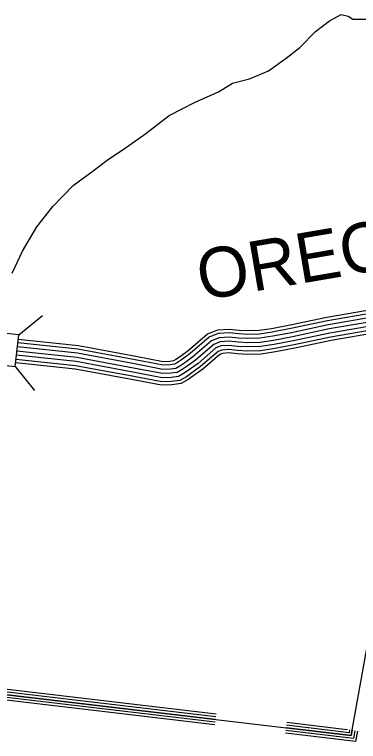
# Model space of a CAD drawing. Extents: x 1788175 to 1969470, y 584502 to 738744.
# Drawn here: x 1895626 to 1898179, y 591960 to 597356 of the extents above; entities that cross this region are included whole.
import ezdxf

# ---------------------------------------------------------------- set-up
doc = ezdxf.new("R2010")
doc.units = 0
for name, color, linetype in [('DESIGN - ROW - Right-of-Way and Easement Labels', 7, 'Continuous'), ('DESIGN - TRANSPORTATION - Text', 7, 'Continuous'), ('SURVEY - DRAINAGE - Natural Features', 7, 'Continuous'), ('SURVEY - DRAINAGE - Storm Sewer', 7, 'Continuous'), ('SURVEY - TRANSPORTATION - Roads', 7, 'Continuous')]:
    doc.layers.add(name, color=color, linetype=linetype)

msp = doc.modelspace()

# ---------------------------------------------------------------- linework, layer by layer
at = {"layer": 'DESIGN - TRANSPORTATION - Text'}
msp.add_lwpolyline([(1895609.1, 595435.1), (1895683.9, 595599.8), (1895791, 595780), (1895909.5, 595930), (1896060.1, 596085.5), (1896209.8, 596195), (1896313.2, 596275.2), (1896456.7, 596370.8), (1896600.4, 596472.3), (1896774.5, 596605.4), (1896966.1, 596706.1), (1897139.3, 596783.2), (1897244.3, 596845.4), (1897370.8, 596877.3), (1897511.8, 596938.9), (1897641.3, 597032.7), (1897742.6, 597111), (1897860.5, 597229), (1897963.8, 597309.2), (1898050.6, 597355.8), (1898102.4, 597344.9), (1898135.9, 597320.3), (1898235.8, 597320.6)], dxfattribs=at)
at = {"layer": 'SURVEY - DRAINAGE - Natural Features'}
for points in [[(1894541, 592427.3), (1898125.1, 592002.8), (1898375.4, 593390.9), (1901904.9, 593305.6), (1902023.3, 593906.7), (1902394.5, 594105.8), (1902378.7, 595184), (1902592.5, 595188.3), (1902490.6, 595606.1)], [(1897119.4, 592142.1), (1894543.4, 592447.1)], [(1897121.7, 592161.9), (1894545.7, 592467)], [(1897112.4, 592083.5), (1894536.4, 592388.5)], [(1897114.7, 592102.3), (1894538.7, 592407.4)], [(1897117, 592122.2), (1894541, 592427.3)], [(1898132.4, 592043), (1898125.1, 592002.8), (1897641.4, 592060.1)], [(1898112.7, 592046.6), (1898108.8, 592024.9), (1897643.7, 592080)], [(1898093, 592050.1), (1898092.4, 592047), (1897646.1, 592099.8)], [(1898170.8, 592036.1), (1898157, 591959.8), (1897636.8, 592021.4)], [(1898152.1, 592039.5), (1898141.5, 591980.7), (1897639, 592040.2)]]:
    msp.add_lwpolyline(points, dxfattribs=at)
at = {"layer": 'SURVEY - DRAINAGE - Storm Sewer'}
for p, q in [((1895657.1, 594978.2), (1895834.2, 595120.5)), ((1895631.5, 594741.9), (1895773.8, 594564.9))]:
    msp.add_line(p, q, dxfattribs=at)
msp.add_lwpolyline([(1895395.3, 594767.6), (1895631.5, 594741.9), (1895657.1, 594978.2), (1895420.9, 595003.8)], close=True, dxfattribs=at)
at = {"layer": 'SURVEY - TRANSPORTATION - Roads'}
for points in [[(1898292, 595141.2), (1897948.8, 595082.7), (1897676.8, 595024.6), (1897537, 594997.9), (1897444.1, 594984), (1897358.3, 594981.5), (1897290.6, 594984.8), (1897219, 594992.7), (1897138.3, 594987.2), (1897071.6, 594961.6), (1896930.4, 594839.3), (1896871.4, 594796.7), (1896836.4, 594772.4), (1896813.6, 594759.5), (1896780.4, 594755.1), (1896728.4, 594753), (1896521.2, 594792.2), (1896096.5, 594871.8), (1895650.7, 594918.9)], [(1898287.1, 595166.4), (1897943.9, 595108), (1897671.7, 595049.8), (1897532.7, 595023.3), (1897441.8, 595009.6), (1897358.5, 595007.2), (1897292.7, 595010.4), (1897219.6, 595018.5), (1897132.7, 595012.6), (1897058.2, 594984), (1896914.4, 594859.4), (1896856.6, 594817.7), (1896822.7, 594794.2), (1896805.3, 594784.3), (1896778.2, 594780.7), (1896730.3, 594778.8), (1896525.9, 594817.5), (1896100.2, 594897.2), (1895653.5, 594944.4)], [(1898303.8, 595080.3), (1897960.5, 595021.8), (1897689.1, 594963.8), (1897547.4, 594936.8), (1897449.6, 594922.1), (1897357.7, 594919.5), (1897285.7, 594922.9), (1897217.7, 594930.5), (1897151.8, 594926), (1897104, 594907.6), (1896968.9, 594790.6), (1896907.3, 594746.1), (1896869.5, 594719.8), (1896833.7, 594699.6), (1896785.7, 594693.2), (1896723.8, 594690.8), (1896509.7, 594731.3), (1896087.5, 594810.4), (1895644, 594857.2)], [(1898303.8, 595080.3), (1897960.5, 595021.8), (1897689.1, 594963.8), (1897547.4, 594936.8), (1897449.6, 594922.1), (1897357.7, 594919.5), (1897285.7, 594922.9), (1897217.7, 594930.5), (1897151.8, 594926), (1897104, 594907.6), (1896968.9, 594790.6), (1896907.3, 594746.1), (1896869.5, 594719.8), (1896833.7, 594699.6), (1896785.7, 594693.2), (1896723.8, 594690.8), (1896509.7, 594731.3), (1896087.5, 594810.4), (1895644, 594857.2)], [(1898297.9, 595110.7), (1897954.6, 595052.2), (1897682.9, 594994.2), (1897542.2, 594967.4), (1897446.8, 594953), (1897358, 594950.5), (1897288.2, 594953.9), (1897218.4, 594961.6), (1897145.1, 594956.6), (1897087.8, 594934.6), (1896949.6, 594814.9), (1896889.3, 594771.4), (1896853, 594746.1), (1896823.6, 594729.5), (1896783.1, 594724.1), (1896726.1, 594721.9), (1896515.4, 594761.8), (1896092, 594841.1), (1895647.4, 594888)], [(1898315.5, 595019.4), (1897972.1, 594960.9), (1897701.4, 594903.1), (1897557.8, 594875.7), (1897455.1, 594860.2), (1897357.1, 594857.4), (1897280.8, 594861.1), (1897216.4, 594868.2), (1897165.3, 594864.8), (1897136.4, 594853.7), (1897007.4, 594741.9), (1896943.1, 594695.5), (1896902.5, 594667.3), (1896853.7, 594639.7), (1896791, 594631.4), (1896719.2, 594628.6), (1896498.2, 594670.4), (1896078.6, 594749), (1895637.3, 594795.6)], [(1898309.6, 595049.8), (1897966.3, 594991.3), (1897695.2, 594933.4), (1897552.6, 594906.2), (1897452.3, 594891.2), (1897357.4, 594888.4), (1897283.3, 594892), (1897217.1, 594899.4), (1897158.6, 594895.4), (1897120.2, 594880.7), (1896988.2, 594766.3), (1896925.2, 594720.8), (1896886, 594693.6), (1896843.7, 594669.6), (1896788.4, 594662.3), (1896721.5, 594659.7), (1896504, 594700.8), (1896083, 594779.7), (1895640.7, 594826.4)], [(1898320.2, 594995.1), (1897976.8, 594936.6), (1897706.3, 594878.8), (1897562, 594851.3), (1897457.3, 594835.6), (1897356.8, 594832.7), (1897278.8, 594836.5), (1897215.9, 594843.4), (1897170.7, 594840.4), (1897149.3, 594832.1), (1897022.8, 594722.5), (1896957.4, 594675.4), (1896915.7, 594646.3), (1896861.7, 594615.8), (1896793.2, 594606.7), (1896717.4, 594603.8), (1896493.7, 594646.1), (1896075, 594724.5), (1895634.7, 594771)]]:
    msp.add_lwpolyline(points, dxfattribs=at)

# ---------------------------------------------------------------- texts
at = {"layer": 'DESIGN - ROW - Right-of-Way and Easement Labels'}
msp.add_text('OREGON', height=370, rotation=9.6679, dxfattribs=at).set_placement((1897013.5, 595232.7))

doc.saveas('drawing.dxf')
